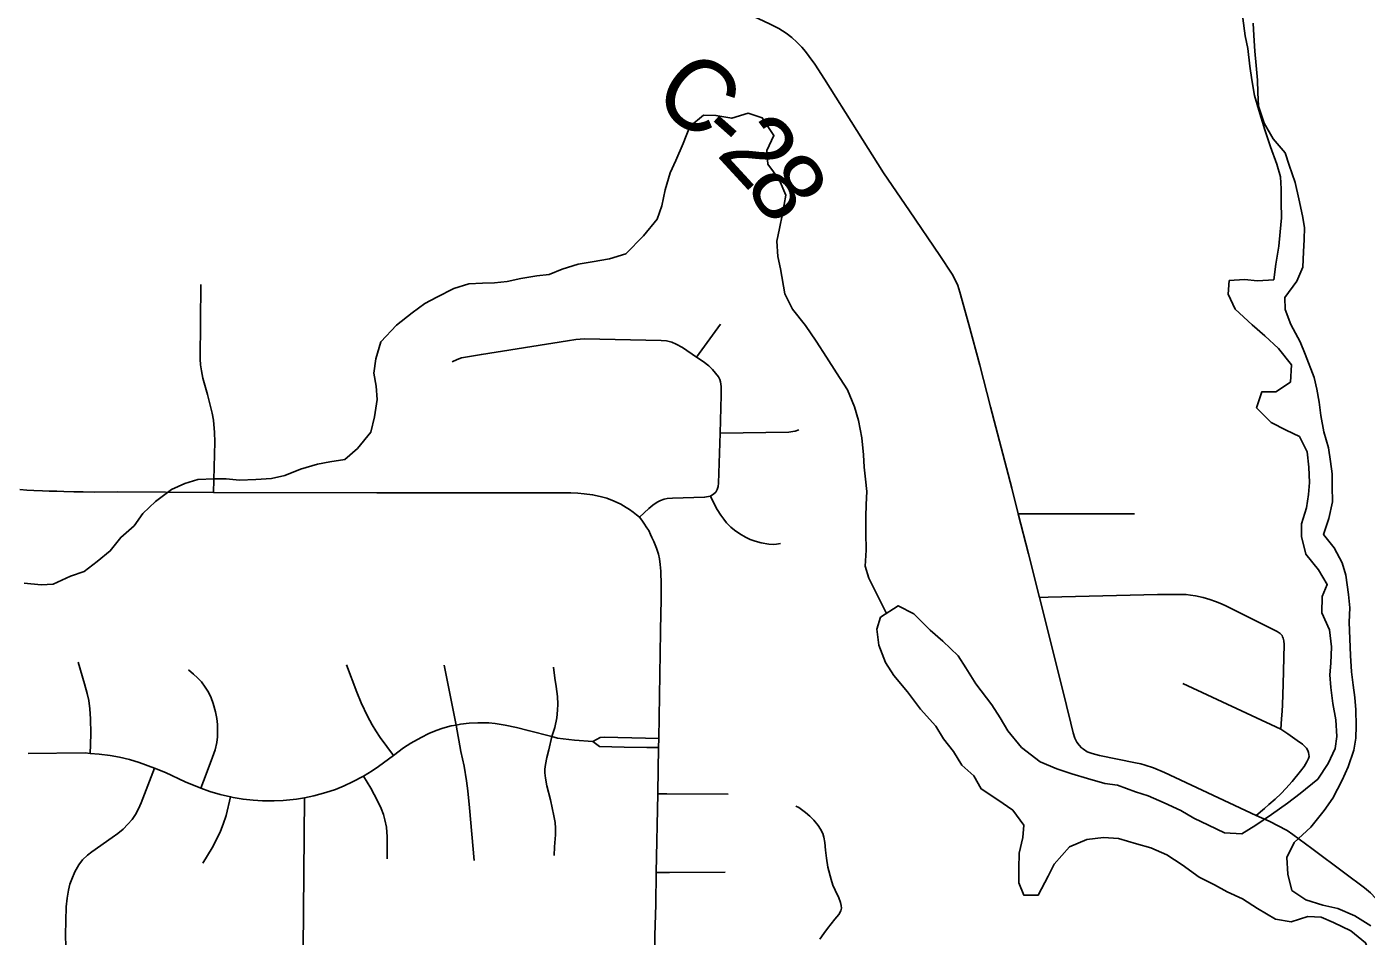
# Model space of a CAD drawing. Extents: x -87 to 2145, y -2128 to 440.
# Drawn here: x 904.084 to 905.151, y 240.744 to 241.468 of the extents above; entities that cross this region are included whole.
import ezdxf

# ---------------------------------------------------------------- set-up
doc = ezdxf.new("R2010")
doc.units = 0
for name, color, linetype in [('GM_X_City_Street', 7, 'Continuous'), ('GM_X_County_Road', 7, 'Continuous'), ('GM_X_County_Road_Text', 7, 'Continuous'), ('GM_X_Minor_Lake', 7, 'Continuous'), ('GM_X_Minor_River', 7, 'Continuous'), ('GM_X_State_Route', 7, 'Continuous'), ('GM_X_Township_Road', 7, 'Continuous')]:
    doc.layers.add(name, color=color, linetype=linetype)

msp = doc.modelspace()

# ---------------------------------------------------------------- linework, layer by layer
at = {"layer": 'GM_X_City_Street'}
for p, q in [((904.6177, 241.2048), (904.6369, 241.2311)), ((904.4262, 240.9118), (904.4167, 240.9596)), ((905.005, 240.9448), (905.083, 240.9085)), ((904.3044, 240.7336), (904.3054, 240.8539))]:
    msp.add_line(p, q, dxfattribs=at)
for points in [[(904.4231, 241.2012), (904.427, 241.203), (904.4305, 241.2042), (904.4464, 241.207), (904.5149, 241.2179), (904.5217, 241.2188), (904.5286, 241.2193), (904.5895, 241.2182), (904.5937, 241.2179), (904.598, 241.2167), (904.6016, 241.2152), (904.6064, 241.2126), (904.6177, 241.2048), (904.6229, 241.2014), (904.6274, 241.1978), (904.6305, 241.1949), (904.6329, 241.1921), (904.6351, 241.1891), (904.6363, 241.1869), (904.6368, 241.1852), (904.6372, 241.1815), (904.6372, 241.1746), (904.6364, 241.1442), (904.6352, 241.1044), (904.6349, 241.1018), (904.6341, 241.0993), (904.6332, 241.0974), (904.6315, 241.0959), (904.6287, 241.0942), (904.6241, 241.0932), (904.5985, 241.0926), (904.5942, 241.0922), (904.5919, 241.0917), (904.5891, 241.0907), (904.5864, 241.0893), (904.5829, 241.087), (904.5796, 241.0843), (904.5722, 241.0775)], [(904.6364, 241.1442), (904.6913, 241.1452), (904.6944, 241.1455), (904.6962, 241.1459), (904.6991, 241.147)], [(904.6287, 241.0942), (904.632, 241.0876), (904.6342, 241.0834), (904.637, 241.0789), (904.6394, 241.0758), (904.6417, 241.073), (904.6451, 241.0695), (904.6479, 241.0671), (904.6523, 241.064), (904.6566, 241.0615), (904.6604, 241.0596), (904.6644, 241.0582), (904.6691, 241.057), (904.6752, 241.0559), (904.6787, 241.0557), (904.6815, 241.0559), (904.6845, 241.0564)], [(904.8739, 241.0801), (904.8868, 241.0801), (904.9664, 241.08)], [(904.8909, 241.0134), (904.8977, 241.0136), (904.9847, 241.0157), (905.0033, 241.0158), (905.0076, 241.0157), (905.0112, 241.0153), (905.015, 241.0148), (905.0211, 241.0135), (905.0265, 241.0119), (905.0309, 241.0103), (905.0357, 241.0083), (905.0397, 241.0065), (905.0675, 240.9928), (905.0801, 240.9864), (905.0826, 240.9847)], [(905.0633, 240.8398), (905.07, 240.8455), (905.0735, 240.8485), (905.0785, 240.8527), (905.0834, 240.8573), (905.087, 240.8612), (905.092, 240.867), (905.0988, 240.8751), (905.1016, 240.8789), (905.1038, 240.8826), (905.105, 240.8852), (905.1055, 240.8869), (905.1054, 240.8885), (905.1051, 240.8901), (905.1045, 240.8916), (905.1035, 240.8933), (905.1022, 240.8947), (905.1002, 240.8965), (905.0961, 240.8995), (905.0886, 240.9048), (905.083, 240.9085), (905.0837, 240.9168), (905.084, 240.923), (905.0845, 240.928), (905.085, 240.9444), (905.0857, 240.9761), (905.0855, 240.9789), (905.085, 240.9809), (905.0845, 240.9821), (905.084, 240.9832), (905.0826, 240.9847)], [(904.1349, 240.8893), (904.1351, 240.8964), (904.1352, 240.905), (904.135, 240.9167), (904.1345, 240.9247), (904.1336, 240.9315), (904.1324, 240.9369), (904.1302, 240.9447), (904.1252, 240.9619)], [(904.3763, 240.8877), (904.3658, 240.902), (904.3624, 240.9072), (904.3595, 240.9119), (904.3557, 240.919), (904.3507, 240.9296), (904.3471, 240.9381), (904.3389, 240.9597)], [(904.5025, 240.9027), (904.5048, 240.9098), (904.5065, 240.9175), (904.5071, 240.9236), (904.5073, 240.9285), (904.5069, 240.9346), (904.5059, 240.9426), (904.5048, 240.9493), (904.5039, 240.958)], [(904.223, 240.8615), (904.2272, 240.8726), (904.2322, 240.8863), (904.2342, 240.892), (904.2357, 240.8979), (904.2362, 240.9024), (904.2363, 240.9075), (904.2361, 240.9122), (904.2356, 240.9171), (904.2345, 240.9224), (904.2327, 240.9289), (904.2311, 240.9335), (904.229, 240.9379), (904.2265, 240.9421), (904.2234, 240.9462), (904.2202, 240.9494), (904.217, 240.9524), (904.213, 240.9557)], [(904.0853, 240.8893), (904.1308, 240.8896), (904.1349, 240.8893), (904.142, 240.8887), (904.1507, 240.8877), (904.1581, 240.8863), (904.166, 240.8844), (904.1737, 240.882), (904.186, 240.8776), (904.1947, 240.874), (904.2105, 240.8666), (904.223, 240.8615), (904.2301, 240.859), (904.2384, 240.8566), (904.2466, 240.8547), (904.2486, 240.8542), (904.2565, 240.8528), (904.2645, 240.8519), (904.2719, 240.8516), (904.2812, 240.8514), (904.2886, 240.8518), (904.299, 240.8529), (904.3054, 240.8539), (904.313, 240.8555), (904.3226, 240.8581), (904.3302, 240.8606), (904.337, 240.8633), (904.3437, 240.8665), (904.3524, 240.8711), (904.3594, 240.8755), (904.3643, 240.8789), (904.3763, 240.8877), (904.3844, 240.8936), (904.3902, 240.8974), (904.3983, 240.902), (904.4045, 240.9052), (904.4103, 240.9076), (904.4156, 240.9094), (904.4223, 240.9111), (904.4262, 240.9118), (904.4297, 240.9125), (904.4366, 240.9133), (904.4434, 240.9137), (904.4522, 240.9136), (904.4572, 240.9131), (904.4653, 240.9117), (904.4744, 240.9098), (904.4835, 240.9074), (904.5025, 240.9027), (904.507, 240.9015), (904.5205, 240.8999), (904.5351, 240.8986)], [(904.4405, 240.804), (904.437, 240.8459), (904.4356, 240.8595), (904.4345, 240.8675), (904.4326, 240.879), (904.4301, 240.8907), (904.4262, 240.9118)], [(904.5043, 240.808), (904.5047, 240.8149), (904.5053, 240.8243), (904.5054, 240.8297), (904.5051, 240.8341), (904.5041, 240.8396), (904.5013, 240.8524), (904.4986, 240.8633), (904.4974, 240.8694), (904.4969, 240.8737), (904.4969, 240.8768), (904.4973, 240.8805), (904.4984, 240.886), (904.5, 240.892), (904.5025, 240.9027)], [(904.5351, 240.8986), (904.541, 240.902), (904.5442, 240.9023), (904.5771, 240.9015), (904.5876, 240.9012)], [(904.5351, 240.8986), (904.5405, 240.8948), (904.56, 240.8941), (904.578, 240.894), (904.5875, 240.8939)], [(904.1153, 240.7353), (904.1151, 240.7447), (904.1157, 240.7671), (904.1164, 240.774), (904.1174, 240.7802), (904.1187, 240.7851), (904.1202, 240.7892), (904.1225, 240.7948), (904.1258, 240.8005), (904.1288, 240.8044), (904.1327, 240.8081), (904.1362, 240.8109), (904.1524, 240.8222), (904.1568, 240.8254), (904.161, 240.829), (904.1649, 240.8329), (904.1681, 240.8366), (904.1709, 240.8406), (904.1734, 240.845), (904.1755, 240.8499), (904.186, 240.8776)], [(904.3714, 240.8052), (904.3714, 240.8227), (904.3707, 240.8304), (904.3695, 240.8364), (904.3684, 240.8407), (904.3666, 240.8454), (904.3636, 240.8516), (904.3583, 240.8616), (904.3524, 240.8711)], [(904.2244, 240.8019), (904.2319, 240.814), (904.2355, 240.8206), (904.2386, 240.8274), (904.2408, 240.8328), (904.243, 240.8398), (904.2466, 240.8547)], [(904.5868, 240.857), (904.5941, 240.857), (904.643, 240.8569)], [(904.7158, 240.7413), (904.7191, 240.7459), (904.7221, 240.7498), (904.7278, 240.7572), (904.7311, 240.761), (904.7327, 240.7638), (904.7332, 240.766), (904.733, 240.7682), (904.7324, 240.7706), (904.731, 240.7741), (904.728, 240.7802), (904.7263, 240.7842), (904.7248, 240.7889), (904.7224, 240.7986), (904.7211, 240.8059), (904.7205, 240.8121), (904.72, 240.8182), (904.7191, 240.8225), (904.7182, 240.8255), (904.7165, 240.8288), (904.7145, 240.8319), (904.711, 240.8362), (904.708, 240.8393), (904.7046, 240.8421), (904.6991, 240.8461), (904.6969, 240.8473)], [(904.5856, 240.7945), (904.5962, 240.7945), (904.6405, 240.7947)]]:
    msp.add_lwpolyline(points, dxfattribs=at)
at = {"layer": 'GM_X_County_Road'}
for points in [[(904.6328, 241.4895), (904.6669, 241.4746), (904.6764, 241.4701), (904.6832, 241.4666), (904.689, 241.4629), (904.6935, 241.4594), (904.6977, 241.4557), (904.7017, 241.4516), (904.7045, 241.4483), (904.7075, 241.4443), (904.7118, 241.4381), (904.7196, 241.4261), (904.7455, 241.3852), (904.7665, 241.3515), (904.7873, 241.3213), (904.8114, 241.2859), (904.8213, 241.2708), (904.8246, 241.2649)], [(904.8246, 241.2649), (904.8258, 241.262), (904.8275, 241.2565), (904.8346, 241.2308), (904.8432, 241.1984), (904.8518, 241.1653), (904.8688, 241.1004), (904.8739, 241.0801)], [(904.8739, 241.0801), (904.8821, 241.0483), (904.8909, 241.0134)], [(904.8909, 241.0134), (904.9089, 240.9416), (904.9159, 240.9133), (904.9177, 240.9055), (904.9191, 240.9014), (904.9207, 240.8982), (904.9224, 240.8958), (904.9244, 240.8936), (904.9258, 240.8925), (904.9288, 240.8906), (904.9327, 240.8891), (904.9386, 240.8875), (904.9672, 240.8818), (904.9715, 240.8809), (904.9751, 240.8799), (904.9817, 240.8777), (904.9903, 240.8741), (905.0633, 240.8398)], [(905.0633, 240.8398), (905.0737, 240.8352), (905.0815, 240.8314), (905.0871, 240.8285), (905.0881, 240.8278)], [(905.0881, 240.8278), (905.0927, 240.8246), (905.1078, 240.8135), (905.1341, 240.7938), (905.1496, 240.7823), (905.1544, 240.7782), (905.1588, 240.7738), (905.1613, 240.7709), (905.1656, 240.7657)]]:
    msp.add_lwpolyline(points, dxfattribs=at)
at = {"layer": 'GM_X_Minor_Lake'}
for points in [[(905.0527, 241.4749), (905.0547, 241.4608), (905.0568, 241.4506), (905.0583, 241.4365), (905.06, 241.4258), (905.062, 241.4133), (905.0656, 241.4014), (905.0702, 241.3858), (905.0748, 241.3724), (905.0798, 241.3586), (905.0827, 241.3483), (905.0832, 241.3388), (905.0834, 241.3282), (905.0835, 241.3157), (905.0825, 241.3047), (905.0814, 241.2933), (905.0792, 241.279), (905.0774, 241.2665), (905.0645, 241.2657), (905.0542, 241.2667), (905.042, 241.2658), (905.041, 241.2549), (905.0468, 241.243), (905.0602, 241.2305), (905.0703, 241.2219)], [(905.124, 241.1019), (905.1239, 241.1118), (905.1226, 241.1217), (905.1209, 241.1327), (905.1174, 241.1453), (905.115, 241.1583), (905.1137, 241.1689), (905.1117, 241.1792), (905.1096, 241.1887), (905.1024, 241.2071), (905.0984, 241.2171), (905.0911, 241.2309), (905.0864, 241.2428), (905.0862, 241.2523), (905.0957, 241.2653), (905.1005, 241.2766), (905.1011, 241.2887), (905.1017, 241.2985), (905.102, 241.308), (905.1003, 241.3175), (905.0975, 241.3309), (905.0944, 241.3438), (905.0897, 241.3576), (905.0865, 241.3675), (905.0769, 241.3788), (905.0699, 241.3911), (905.0653, 241.4048), (905.0647, 241.4155), (905.0646, 241.4253), (905.0633, 241.4371), (905.0624, 241.4485), (905.0616, 241.4611), (905.061, 241.4709)], [(905.0703, 241.2219), (905.0812, 241.2118), (905.0915, 241.1986), (905.0908, 241.185), (905.0792, 241.1773), (905.0678, 241.1772), (905.0637, 241.1644), (905.0753, 241.1528), (905.0873, 241.1468), (905.0979, 241.1416), (905.1041, 241.1293), (905.1053, 241.1171), (905.1058, 241.105), (905.1052, 241.0955), (905.1035, 241.0849), (905.0994, 241.0721), (905.0995, 241.0619), (905.103, 241.0478), (905.113, 241.0354), (905.12, 241.0238), (905.116, 241.0141), (905.1157, 241.0012), (905.1219, 240.9877), (905.1235, 240.974), (905.1228, 240.9612), (905.1222, 240.9517), (905.1228, 240.9418), (905.1244, 240.9289), (905.1268, 240.9159), (905.1276, 240.9026), (905.1263, 240.8932), (905.1207, 240.8812), (905.1124, 240.8688), (905.0984, 240.8574), (905.0884, 240.8497), (905.0756, 240.8405), (905.0632, 240.8321), (905.052, 240.8251), (905.0383, 240.8259), (905.0255, 240.8322), (905.0138, 240.8378), (905.0033, 240.8438), (904.9901, 240.8498), (904.9773, 240.8554), (904.9674, 240.8587), (904.9531, 240.864), (904.9428, 240.8654), (904.9292, 240.8692), (904.9167, 240.8729), (904.9046, 240.877), (904.8914, 240.8826), (904.8764, 240.894), (904.8657, 240.9072), (904.8594, 240.9176), (904.8528, 240.928), (904.8402, 240.9446), (904.8321, 240.9573), (904.8262, 240.967), (904.8139, 240.9787), (904.8038, 240.9873), (904.7908, 241.0005), (904.7784, 241.0069), (904.7641, 240.9977), (904.7612, 240.9883), (904.7628, 240.9754), (904.7682, 240.9616), (904.7748, 240.9512), (904.7856, 240.9384), (904.796, 240.9245), (904.8082, 240.9109), (904.8145, 240.9009), (904.8223, 240.8908), (904.8289, 240.88), (904.8386, 240.8714), (904.8445, 240.861), (904.8576, 240.8523), (904.8696, 240.8441), (904.8785, 240.8321), (904.8775, 240.8222), (904.8746, 240.8098), (904.8743, 240.7977), (904.8744, 240.7863), (904.8784, 240.7763), (904.8898, 240.7764), (904.8978, 240.7914), (904.9025, 240.8011), (904.9147, 240.8149), (904.9285, 240.8206), (904.9419, 240.8222), (904.9537, 240.8215), (904.968, 240.8173), (904.9794, 240.814), (904.9922, 240.8084), (905.0046, 240.8005), (905.0181, 240.7907), (905.0302, 240.7847), (905.0403, 240.7791), (905.0524, 240.7735), (905.0644, 240.7656), (905.0787, 240.7573), (905.0912, 240.7551)], [(905.1547, 240.752), (905.142, 240.7599), (905.1284, 240.7656), (905.1166, 240.7685), (905.103, 240.7727), (905.0918, 240.7801), (905.0886, 240.7931), (905.0878, 240.8064), (905.0938, 240.8184), (905.107, 240.8306), (905.1175, 240.8437), (905.1246, 240.8537), (905.1318, 240.868), (905.1366, 240.8785), (905.1411, 240.8917), (905.1428, 240.9015), (905.143, 240.9113), (905.1429, 240.9239), (905.142, 240.9338), (905.1407, 240.9437), (905.1394, 240.9543), (905.1386, 240.9672), (905.1376, 240.9938), (905.1379, 241.0052), (905.137, 241.0158), (905.1347, 241.0311), (905.1318, 241.041), (905.1256, 241.0529), (905.1171, 241.0637), (905.1212, 241.0762), (905.1241, 241.0897), (905.124, 241.1019)], [(905.0912, 240.7551), (905.1046, 240.7593), (905.1153, 240.7587), (905.1251, 240.7547), (905.1387, 240.7479), (905.1506, 240.7385), (905.155, 240.7274)]]:
    msp.add_lwpolyline(points, dxfattribs=at)
at = {"layer": 'GM_X_Minor_River'}
for points in [[(904.0821, 241.0247), (904.0957, 241.0235), (904.1053, 241.0241), (904.1191, 241.0305), (904.1299, 241.034), (904.1403, 241.0421), (904.1508, 241.0505), (904.1591, 241.0613), (904.1699, 241.0705), (904.1766, 241.0802), (904.1867, 241.0898), (904.1995, 241.0993), (904.2103, 241.1043), (904.2206, 241.1075), (904.2336, 241.1079), (904.2431, 241.108), (904.2538, 241.1069), (904.2667, 241.1074), (904.2793, 241.1082), (904.2897, 241.1105), (904.3023, 241.1155), (904.3158, 241.1197), (904.3257, 241.1214), (904.3376, 241.1233), (904.3477, 241.1322), (904.3582, 241.1451), (904.3612, 241.1572), (904.3634, 241.1712), (904.3625, 241.1818), (904.3608, 241.1921), (904.3622, 241.2034), (904.3663, 241.217), (904.3788, 241.2303), (904.3912, 241.2402), (904.4013, 241.2475), (904.4109, 241.2526), (904.4244, 241.2594), (904.4363, 241.2633), (904.4473, 241.2638), (904.4569, 241.2639), (904.4668, 241.2652), (904.4779, 241.2675), (904.4905, 241.2695), (904.5004, 241.2707), (904.5108, 241.275), (904.5235, 241.2788), (904.5346, 241.2808), (904.5483, 241.2831), (904.5614, 241.287), (904.5754, 241.3014), (904.5864, 241.3148), (904.59, 241.3253), (904.5926, 241.3381), (904.5967, 241.3517), (904.6011, 241.3614), (904.6071, 241.3749), (904.6124, 241.3884), (904.6233, 241.3976), (904.6332, 241.3974), (904.6457, 241.3951), (904.6587, 241.399), (904.6701, 241.3953), (904.6793, 241.3814), (904.6737, 241.3694), (904.6746, 241.3584), (904.6834, 241.3464), (904.6889, 241.3338)], [(904.6889, 241.3338), (904.6863, 241.319), (904.6837, 241.3074), (904.6816, 241.2972), (904.6825, 241.285), (904.6845, 241.2751), (904.6879, 241.2553), (904.6941, 241.243), (904.7045, 241.2299), (904.713, 241.2175), (904.7211, 241.2048), (904.7292, 241.1924), (904.738, 241.1789), (904.7434, 241.1652), (904.7466, 241.1545), (904.7493, 241.1407), (904.7506, 241.127), (904.7511, 241.1172), (904.7524, 241.1077), (904.7533, 241.0978), (904.7527, 241.0875), (904.7525, 241.0777), (904.7526, 241.0648), (904.7527, 241.0511), (904.752, 241.0383), (904.7549, 241.0287), (904.7689, 241.0008)]]:
    msp.add_lwpolyline(points, dxfattribs=at)
at = {"layer": 'GM_X_State_Route'}
for p, q in [((904.5896, 241.0163), (904.5895, 241.0106)), ((904.5895, 241.0106), (904.5893, 241.0011))]:
    msp.add_line(p, q, dxfattribs=at)
for points in [[(904.0787, 241.0995), (904.0843, 241.099), (904.0898, 241.0987), (904.0968, 241.0984), (904.1021, 241.0981), (904.1081, 241.098), (904.1137, 241.0978), (904.1218, 241.0976), (904.1291, 241.0975), (904.1379, 241.0974), (904.1568, 241.0975), (904.2329, 241.097), (904.3632, 241.0967), (904.4117, 241.0968), (904.4701, 241.0968), (904.4711, 241.0968)], [(904.4711, 241.0968), (904.5125, 241.0968), (904.5175, 241.0967), (904.5232, 241.0964), (904.5281, 241.0961), (904.5349, 241.0952), (904.5409, 241.0939), (904.5463, 241.0924), (904.5522, 241.0901), (904.5573, 241.0877), (904.5616, 241.0852), (904.5642, 241.0834), (904.5672, 241.0814), (904.5699, 241.0793), (904.5722, 241.0775), (904.5741, 241.0751), (904.5757, 241.0727), (904.578, 241.069), (904.5796, 241.0667), (904.581, 241.0637), (904.5821, 241.0613), (904.5836, 241.0579), (904.5847, 241.0553), (904.5857, 241.0527), (904.5873, 241.0479), (904.5881, 241.0442), (904.5887, 241.0398), (904.5892, 241.0344), (904.5895, 241.0236), (904.5896, 241.0172), (904.5896, 241.0163)], [(904.5893, 241.0011), (904.5891, 240.986), (904.5876, 240.9012), (904.5875, 240.8939), (904.5868, 240.8582), (904.5868, 240.857), (904.5856, 240.7945), (904.5852, 240.7688), (904.5845, 240.7441), (904.5844, 240.7307), (904.5843, 240.7025), (904.5841, 240.6696), (904.5838, 240.6417), (904.5837, 240.5898)]]:
    msp.add_lwpolyline(points, dxfattribs=at)
at = {"layer": 'GM_X_Township_Road'}
msp.add_lwpolyline([(904.2329, 241.097), (904.234, 241.1374), (904.2339, 241.1448), (904.233, 241.1546), (904.232, 241.1601), (904.2282, 241.175), (904.2245, 241.1882), (904.2234, 241.1938), (904.2227, 241.1987), (904.2225, 241.2031), (904.2229, 241.2626)], dxfattribs=at)

# ---------------------------------------------------------------- texts
at = {"layer": 'GM_X_County_Road_Text'}
for s, rotation, p in [('C', 321.7358, (904.5805, 241.4089)), ('-', 318.5402, (904.6165, 241.3805)), ('2', 312.6038, (904.6328, 241.3662)), ('8', 304.2587, (904.6552, 241.3421))]:
    msp.add_text(s, height=0.0568, rotation=rotation, dxfattribs=at).set_placement(p)

doc.saveas('drawing.dxf')
